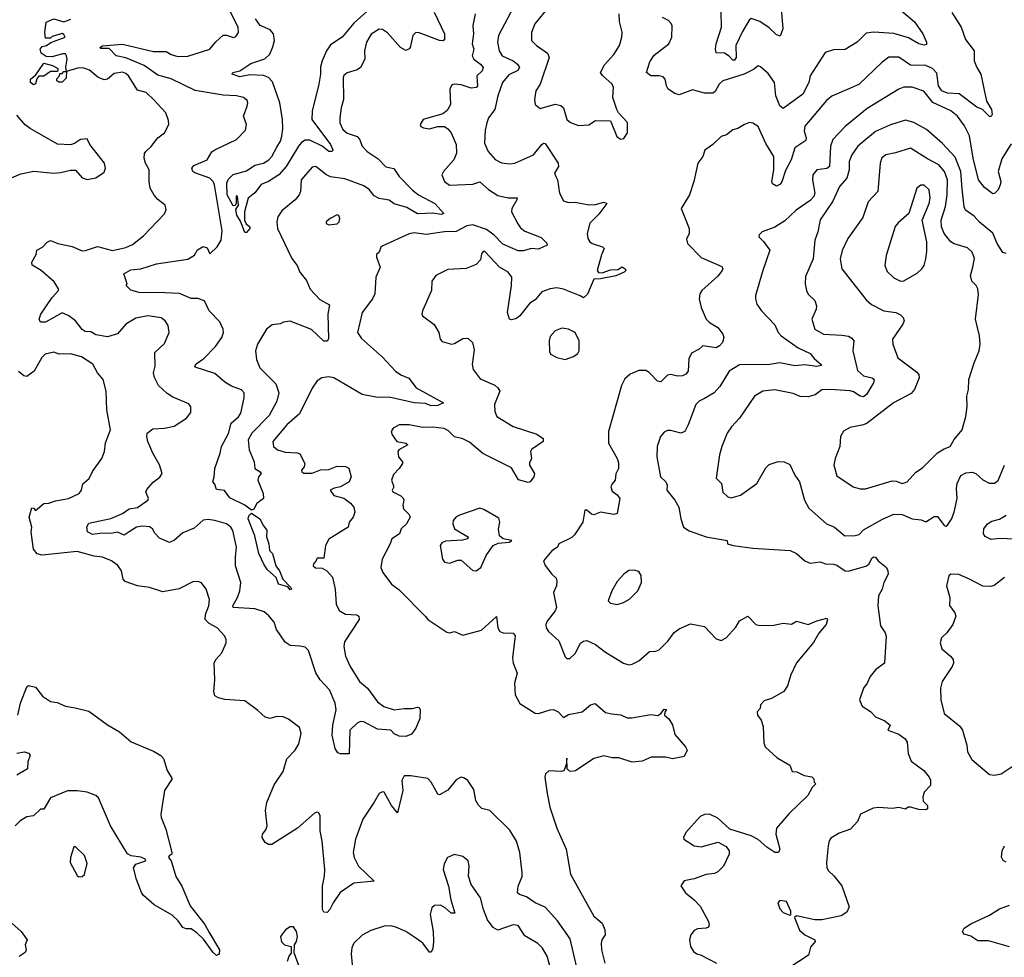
# Model space of a CAD drawing. Extents: x 1954683 to 2060285, y 904798 to 1016299.
# Tile 270 of 472: x 1986162 to 1992034, y 957521 to 963110. Entities that reach past the tile are written whole.
import ezdxf

# ---------------------------------------------------------------- set-up
doc = ezdxf.new("R2010")
doc.units = 0

msp = doc.modelspace()

# ---------------------------------------------------------------- linework, layer by layer
at = {"layer": '0CON10XD'}
for points in [[(1991368, 963208), (1991497.6, 963097.6), (1991547.5, 963025), (1991570, 962975), (1991568.8, 962961.2), (1991555, 962958), (1991523.8, 962966.2), (1991461.6, 963001.6), (1991375, 963028.3), (1991254.8, 963035.2), (1991210.2, 963029.8), (1991155.7, 962975), (1991085, 962931.9), (1991015, 962930.8), (1990965, 962913.8), (1990876.4, 962775), (1990867.9, 962735), (1990832.1, 962665), (1990715, 962580), (1990695, 962596.7), (1990671.8, 962655), (1990663.1, 962735), (1990625, 962788.9), (1990579.1, 962829.1), (1990565, 962834), (1990537.3, 962812.7), (1990481.8, 962785), (1990355.2, 962744.8), (1990333.5, 962725), (1990309.2, 962680.8), (1990295, 962671.1), (1990245, 962671.9), (1990175, 962692.3), (1990095, 962662.2), (1990069.7, 962669.7), (1990029.4, 962695), (1990018.5, 962715), (1990010.6, 962755), (1989998.8, 962768.8), (1989975, 962775.6), (1989925, 962775.6), (1989900.8, 962795), (1989920.6, 962859.4), (1989945, 962899.2), (1990032.5, 962965), (1990050.6, 963005), (1990052.2, 963072.2), (1990047.4, 963087.4), (1990032, 963105), (1989995, 963122.9)], [(1990698.8, 963225), (1990712.5, 963055), (1990697.5, 963012.5), (1990675, 963019.2), (1990630.8, 963060.8), (1990575, 963098.5), (1990525, 963117.3), (1990512.3, 963107.7), (1990471.5, 963038.5), (1990432.2, 962955), (1990435.4, 962885), (1990425, 962868), (1990415, 962868.8), (1990393.3, 962893.3), (1990365, 962910.8), (1990315, 962912.5), (1990311.2, 962935), (1990316.2, 962966.2), (1990347.5, 963065), (1990345, 963156.7)], [(1988634.5, 963155), (1988694.6, 963025), (1988695, 962988.8), (1988685, 962983.3), (1988665, 962985.5), (1988545, 963032.2), (1988525, 963034.4), (1988505.6, 963015), (1988490.8, 962945), (1988484.4, 962935.6), (1988465, 962927.1), (1988433.5, 962945), (1988355, 963031.5), (1988325, 963051.1), (1988305, 963054.3), (1988257, 963023), (1988229.4, 962975), (1988218.6, 962925), (1988220, 962875), (1988194.3, 962825.7), (1988175, 962810), (1988115, 962793.8), (1988095, 962776.7), (1988090.8, 962765), (1988092, 962635), (1988078.1, 962585), (1988070.9, 962525), (1988071.8, 962495), (1988089.5, 962455), (1988115, 962433.5), (1988175, 962412.9), (1988187.7, 962397.7), (1988204.4, 962355), (1988233.1, 962325), (1988300.4, 962280.4), (1988345, 962232.2), (1988392.4, 962222.4), (1988424.5, 962175), (1988503.4, 962093.4), (1988540.6, 962065), (1988637.1, 962015), (1988692, 961955), (1988675, 961948.1), (1988625, 961955.6), (1988535, 961952.9), (1988469.7, 961989.7), (1988395, 962012.4), (1988365, 962033.4), (1988304.7, 962044.7), (1988275, 962060.4), (1988245, 962097.7), (1988215, 962119.4), (1988101.2, 962161.2), (1988015, 962172.9), (1987986.6, 962186.6), (1987935, 962229.2), (1987925, 962234), (1987905, 962230), (1987839.4, 962155), (1987835.7, 962085), (1987827.5, 962065), (1987804, 962035), (1987725, 961970.8), (1987701.9, 961935), (1987695.5, 961905), (1987700, 961865), (1987760, 961735), (1987785, 961686.9), (1987815.6, 961645), (1987832.2, 961605), (1987872.9, 961555), (1987895, 961504.2), (1987951.9, 961441.9), (1988009.7, 961409.7), (1987998.8, 961355), (1988003, 961207), (1987995, 961193.8), (1987975, 961193.3), (1987902.2, 961262.2), (1987775, 961312.5), (1987735, 961307.5), (1987715, 961296.7), (1987668.3, 961291.7), (1987634, 961265), (1987580.8, 961175), (1987568.8, 961135), (1987574.1, 961084.1), (1987594.6, 961035), (1987689.1, 960939.1), (1987708, 960885), (1987695.4, 960835), (1987649.3, 960750.7), (1987547.1, 960645), (1987524.7, 960605), (1987529.4, 960545), (1987560, 960475), (1987564.4, 960435), (1987595.8, 960415), (1987601.4, 960405), (1987586.5, 960385), (1987581.4, 960365), (1987613.1, 960285), (1987615.7, 960255), (1987575, 960225.8), (1987558.5, 960191.5), (1987545, 960186.8), (1987505, 960215.9), (1987415, 960258.8), (1987383.6, 960303.6), (1987335, 960310), (1987325, 960341.2), (1987312.9, 960355), (1987321.8, 960385), (1987324.7, 960435), (1987357.5, 960525), (1987364.5, 960565), (1987406.5, 960643.5), (1987423.1, 960705), (1987467, 960743), (1987481.2, 960765), (1987500.6, 960855), (1987501.2, 960885), (1987485, 960902.9), (1987425, 960924.7), (1987385, 960949.2), (1987325, 961000.4), (1987208.8, 961038.8), (1987206.2, 961045), (1987215, 961058.8), (1987259.4, 961090.6), (1987329.2, 961160.8), (1987366.9, 961215), (1987377.1, 961245), (1987375.6, 961265), (1987355, 961309.2), (1987290.8, 961375), (1987264.2, 961434.2), (1987225, 961448.8), (1987185, 961448.8), (1987115, 961477.6), (1987027.4, 961482.6), (1986875, 961483.6), (1986825, 961498), (1986797.5, 961525), (1986802.5, 961535), (1986783.3, 961595), (1986825, 961617.9), (1986885, 961624.6), (1986977.5, 961655), (1987165, 961681.7), (1987205, 961707), (1987222.6, 961737.4), (1987255, 961758.6), (1987279.4, 961749.4), (1987295, 961714.4), (1987339.4, 961755), (1987362.9, 961795), (1987368.3, 961851.7), (1987324.1, 962125), (1987315.2, 962145.2), (1987295, 962164.6), (1987206, 962196), (1987194.4, 962205), (1987188.6, 962225), (1987199.5, 962240.5), (1987279.2, 962275), (1987308.5, 962321.5), (1987325, 962334.3), (1987454, 962396), (1987507.8, 962452.2), (1987514.4, 962485), (1987497.1, 962535), (1987518.6, 962595), (1987522.5, 962615), (1987518.3, 962628.3), (1987496.2, 962646.2), (1987455, 962656.7), (1987375, 962659.7), (1987208.2, 962688.2), (1987065, 962757), (1986985, 962779.8), (1986905, 962836.3), (1986795, 962881.9), (1986736.2, 962895), (1986695, 962938), (1986645, 962938.8), (1986640, 962945), (1986655, 962954), (1986775, 962964.5), (1986959.8, 962920.2), (1987035, 962919.2), (1987065, 962902), (1987105, 962890.9), (1987165, 962893.3), (1987295.5, 962934.5), (1987331.7, 962978.3), (1987375, 963016.7), (1987395, 963018), (1987435.9, 963004.1), (1987450.8, 963009.2), (1987466.5, 963033.5), (1987465, 963066.2), (1987415, 963162)], [(1988878.9, 963145), (1988863.3, 963075), (1988867.5, 963025), (1988860.8, 962965), (1988869.2, 962935), (1988859.6, 962895), (1988871.1, 962875), (1988910.5, 962845), (1988925.6, 962825), (1988918.9, 962805), (1988888.9, 962775), (1988891.4, 962715), (1988883.3, 962705), (1988855, 962702.1), (1988795, 962720.6), (1988755, 962725.8), (1988738.8, 962721.2), (1988727.5, 962695), (1988730.8, 962605), (1988711.3, 962568.7), (1988685, 962549.2), (1988567.5, 962515), (1988550, 962485), (1988554.1, 962474.1), (1988570, 962465), (1988605, 962460), (1988656.4, 962473.6), (1988695, 962473.8), (1988715, 962460), (1988734.5, 962434.5), (1988764.4, 962365), (1988766.7, 962315), (1988751.4, 962275), (1988688.8, 962205), (1988680, 962185), (1988696, 962145), (1988725, 962124.4), (1988865, 962128.9), (1988905, 962142.7), (1988958.1, 962098.1), (1989012.6, 962062.6), (1989075, 962047.1), (1989127.9, 962047.9), (1989127.5, 962035), (1989096.2, 961985), (1989093.8, 961965), (1989132.2, 961892.2), (1989149.1, 961869.1), (1989175, 961848.8), (1989270.9, 961810.9), (1989305, 961778.6), (1989307.1, 961765), (1989255, 961741.1), (1989215, 961745.3), (1989165, 961731.3), (1989135, 961732.6), (1989042.5, 961772.5), (1988992.2, 961825), (1988945, 961859.8), (1988865, 961886.4), (1988829.1, 961880.9), (1988765, 961846.4), (1988695.4, 961845.4), (1988585, 961829.4), (1988515, 961838.9), (1988485, 961833.3), (1988327.7, 961762.3), (1988316.2, 961753.8), (1988306.2, 961725), (1988289.3, 961710.7), (1988288.8, 961695), (1988311.4, 961635), (1988285.6, 961574.4), (1988280, 961475), (1988266.2, 961445), (1988204.3, 961365), (1988176, 961245), (1988200.3, 961210.3), (1988325, 961098.6), (1988403.1, 961015), (1988435, 960993.2), (1988482.4, 960972.4), (1988526.1, 960916.1), (1988690, 960825), (1988655, 960810.6), (1988615, 960808.1), (1988582.5, 960822.5), (1988515, 960825.9), (1988365, 960860.4), (1988295, 960857.3), (1988205, 960875.5), (1988035, 960974.4), (1988005, 960981.4), (1987964.2, 960975.8), (1987935, 960956.2), (1987906.4, 960913.6), (1987829.8, 960760.2), (1987755, 960695.6), (1987671.2, 960595), (1987675.8, 960565.8), (1987700, 960545), (1987745, 960531.9), (1987818.3, 960528.3), (1987832.7, 960522.7), (1987861.5, 960465), (1987859.1, 960445), (1987842.5, 960425), (1987844, 960415), (1987856.8, 960406.8), (1987905, 960406.2), (1987955, 960427.1), (1988005, 960429.4), (1988055, 960448.6), (1988105, 960445.7), (1988125, 960436), (1988139.2, 960385), (1988127.5, 960355), (1988075, 960325.8), (1988037.5, 960317.5), (1988013.8, 960305), (1988035, 960273.3), (1988095, 960257.1), (1988135, 960227.5), (1988154, 960205), (1988160, 960175), (1988151.2, 960145), (1988127.5, 960115), (1988120.8, 960085), (1988006, 960014), (1987985.5, 959975), (1987975, 959900), (1987935, 959900), (1987928.3, 959881.7), (1987913, 959867), (1987912.5, 959855), (1987925, 959842.5), (1987965, 959840), (1987993.6, 959823.6), (1988027, 959787), (1988042.9, 959715), (1988050, 959625), (1988067.2, 959587.2), (1988105, 959566.4), (1988171.4, 959561.4), (1988184.2, 959554.2), (1988186, 959535), (1988098.7, 959401.3), (1988095.7, 959374.3), (1988104.5, 959315), (1988132.7, 959255), (1988188.5, 959165), (1988235, 959124.4), (1988295, 959042.7), (1988333.3, 959016.7), (1988395, 958995.5), (1988455.3, 959004.7), (1988505, 959004.7), (1988535, 959012.8), (1988545, 959009.6), (1988550.2, 958995), (1988547.3, 958945), (1988525, 958887.5), (1988499.1, 958850.9), (1988465, 958836.9), (1988425, 958838.5), (1988395, 958853.3), (1988375, 958875.5), (1988295, 958880), (1988215, 958924.2), (1988194.5, 958925.5), (1988173.6, 958916.4), (1988131.5, 958875), (1988125.8, 958734.2), (1988075, 958733.3), (1988059.5, 958739.5), (1988042.9, 958765), (1988025.8, 958845.8), (1988030, 958905), (1988049.3, 958995), (1988043.5, 959035), (1988010.3, 959115), (1987954.5, 959174.5), (1987927.2, 959217.2), (1987885, 959349.5), (1987865, 959368.5), (1987835, 959376.1), (1987775, 959379.3), (1987745, 959398.9), (1987693.8, 959475), (1987678.7, 959518.7), (1987647.2, 959557.2), (1987619.2, 959579.2), (1987565, 959598.2), (1987435.5, 959605.5), (1987432.9, 959615), (1987461.1, 959665), (1987474.6, 959705), (1987480.7, 959755), (1987449.6, 959855), (1987447.8, 959905), (1987454.6, 959965), (1987432.2, 960065), (1987421.4, 960085), (1987396, 960105), (1987325.4, 960125.4), (1987285, 960130), (1987255, 960126.4), (1987201.5, 960078.5), (1987135, 960051.5), (1987085, 960007.1), (1987055, 959992.5), (1986995, 960020), (1986968.1, 960048.1), (1986954.4, 960075), (1986936.2, 960086.2), (1986895, 960091.6), (1986858, 960085), (1986815, 960056.6)], [(1988231.4, 963158.6), (1988155, 963088.4), (1988085, 963006.5), (1988015, 962960.7), (1987991.6, 962925), (1987965, 962864.5), (1987955, 962828.8), (1987956.4, 962785), (1987946.7, 962725), (1987905.7, 962565), (1987903.2, 962515), (1988015.3, 962365), (1988029.4, 962335), (1988025, 962324.2), (1988005, 962324.6), (1987966.3, 962356.3), (1987891.5, 962391.5), (1987865, 962392.6), (1987842.3, 962377.7), (1987823.8, 962356.2), (1987751.8, 962235), (1987706.7, 962185), (1987646.2, 962146.2), (1987602.7, 962127.3), (1987565, 962077.5), (1987523.8, 962045), (1987502.9, 961965), (1987501.9, 961915), (1987513, 961893), (1987533.3, 961875), (1987533.3, 961865), (1987515, 961842), (1987505, 961841.2), (1987478.7, 961908.7), (1987456, 961945), (1987451.7, 961978.3), (1987465.7, 962005), (1987460, 962055), (1987455, 962060), (1987452.5, 962055), (1987453, 962017), (1987447, 962003), (1987435, 962001.2), (1987398.6, 962065), (1987396.1, 962136.1), (1987405, 962158.1), (1987435, 962187.8), (1987515, 962209.4), (1987565, 962243.1), (1987615, 962255.4), (1987648.5, 962275), (1987666.2, 962295), (1987695, 962349.2), (1987716.5, 962385), (1987725.4, 962415), (1987731.1, 962458.9), (1987728.5, 962515), (1987713.9, 962615), (1987669.9, 962739.9), (1987645.9, 962765.9), (1987615, 962776.7), (1987535, 962781.6), (1987475, 962769.6), (1987428.8, 962785), (1987432.5, 962795), (1987475, 962804.5), (1987540.4, 962849.6), (1987623, 962877), (1987654.2, 962905), (1987672.1, 962947.9), (1987680.6, 962985), (1987675.6, 963025), (1987655, 963048.6), (1987595, 963075.7), (1987567.8, 963115)], [(1989106, 963184), (1989016.4, 963015), (1989010.8, 962975), (1989021.2, 962925), (1989038.2, 962895), (1989105, 962864.6), (1989131.1, 962845), (1989143.3, 962825), (1989133.1, 962806.9), (1989078.9, 962781.1), (1989042.1, 962735), (1989013.2, 962655), (1988996.1, 962575), (1988958.1, 962525), (1988946.9, 962495), (1988937.8, 962452.2), (1988934.5, 962374.5), (1988955.8, 962325), (1988996.9, 962276.9), (1989035, 962257.5), (1989085, 962250), (1989115, 962255.5), (1989225.3, 962304.7), (1989275, 962365.7), (1989285, 962372.9), (1989295, 962370.8), (1989372.7, 962255), (1989374.7, 962235), (1989350.5, 962195), (1989358.9, 962175), (1989369.4, 962155), (1989381.1, 962075), (1989405, 962029.2), (1989435, 962019.4), (1989475, 962021.9), (1989555, 962006.7), (1989595, 962009.1), (1989645, 962021.4), (1989663.3, 962015), (1989615, 961950), (1989562.6, 961897.4), (1989546.1, 961836.1), (1989550.8, 961805), (1989562, 961785), (1989575, 961775.7), (1989636.7, 961755), (1989648, 961745), (1989631.4, 961708.6), (1989605.7, 961615), (1989613, 961603), (1989635, 961601.7), (1989685, 961618.6), (1989728.5, 961621.5), (1989755, 961636), (1989773.3, 961625), (1989776.7, 961615), (1989767.5, 961605), (1989716.7, 961583.3), (1989625, 961564.2), (1989586.1, 961563.9), (1989547.1, 961472.9), (1989525, 961450.9), (1989505, 961464.5), (1989405, 961504.4), (1989365, 961511.1), (1989325, 961505.6), (1989275, 961488.1), (1989235, 961439.4), (1989205, 961420), (1989145, 961343.8), (1989125, 961328.8), (1989095, 961320), (1989083.3, 961325), (1989070, 961365), (1989094.2, 961525), (1989096, 961575), (1989074.1, 961604.1), (1989023.3, 961635), (1988935, 961727.5), (1988925, 961727.5), (1988916.7, 961715), (1988910.7, 961679.3), (1988885, 961650), (1988825, 961626), (1988715, 961621.4), (1988643.3, 961585), (1988619.5, 961550.5), (1988618, 961495), (1988563.1, 961375), (1988559.4, 961355), (1988563.6, 961343.6), (1988633.4, 961293.4), (1988660.8, 961245), (1988668.8, 961205), (1988680.6, 961190.6), (1988736.1, 961176.1), (1988755, 961180), (1988805, 961208.8), (1988835, 961211.2), (1988861.2, 961185), (1988871.7, 961141.7), (1988859.4, 961055), (1988865.8, 961025), (1988908.8, 960968.8), (1988995, 960931.4), (1989014.2, 960915), (1989025.7, 960895), (1988992.5, 960815), (1988994.5, 960775), (1989007.8, 960745), (1989103.8, 960685), (1989245, 960638.6), (1989284.2, 960614.2), (1989284, 960595), (1989215, 960548), (1989208, 960535), (1989214, 960495), (1989201.7, 960468.3), (1989202, 960455), (1989231.2, 960405), (1989228.8, 960385), (1989206.7, 960355), (1989195, 960351.2), (1989137.5, 960367.5), (1989095, 960439.4), (1988923.8, 960523.8), (1988845, 960590.8), (1988805, 960610.8), (1988755, 960623.3), (1988719.9, 960659.9), (1988693.3, 960673.3), (1988625, 960680.9), (1988565, 960678.1), (1988485, 960695.7), (1988425, 960694.2), (1988388.8, 960675), (1988376.7, 960655), (1988383.3, 960635), (1988411.2, 960595), (1988465, 960585.4), (1988476.7, 960575), (1988423.8, 960545), (1988416, 960535), (1988420, 960505), (1988444, 960475), (1988444.2, 960465), (1988425.4, 960434.6), (1988391.5, 960398.5), (1988379.2, 960365), (1988393.9, 960326.1), (1988383.8, 960305), (1988386.7, 960295), (1988435, 960271.4), (1988448.5, 960258.5), (1988453.1, 960245), (1988447.1, 960215), (1988450.8, 960195), (1988485, 960160), (1988490, 960145), (1988468.6, 960105), (1988437.5, 960075), (1988427.5, 960045), (1988380.8, 960015), (1988370.8, 959985), (1988322.9, 959895), (1988315.8, 959845), (1988327.5, 959815), (1988379.2, 959745), (1988425, 959710.6), (1988581.5, 959551.5), (1988595, 959534.4), (1988709.7, 959459.7), (1988725, 959455.8), (1988755, 959462.9), (1988805, 959440.8), (1988915, 959470), (1989005, 959552.5), (1989013.8, 959483.8), (1989025, 959463.3), (1989045, 959454), (1989105, 959453.3), (1989116.6, 959436.6), (1989101.5, 959305), (1989104.6, 959274.6), (1989128.2, 959215), (1989113.3, 959155), (1989115.7, 959085), (1989143.8, 959033.8), (1989235, 958976.9), (1989255, 958974.4), (1989325, 958996.5), (1989345, 958997.3), (1989373.4, 958983.4), (1989405, 958949.4), (1989435, 958968.4), (1989515.5, 958985), (1989565, 959025.4), (1989593.6, 959033.6), (1989655, 958979.1), (1989692.7, 958972.7), (1989745.9, 958965.9), (1989785, 958948.8), (1989812.5, 958947.5), (1989925, 958968), (1989967.1, 958962.9), (1989986.2, 958973.8), (1990005, 959000), (1990018.3, 958998.3), (1990008.3, 958981.7), (1990007.5, 958965), (1990033, 958943), (1990055.8, 958905.8), (1990069.3, 958849.3), (1990132.5, 958775), (1990142.5, 958755), (1990125, 958717.5), (1990055, 958704), (1990014.5, 958714.5), (1989926.9, 958713.1), (1989875, 958690.9), (1989815, 958684.5), (1989735, 958709.5), (1989695, 958710), (1989645, 958721.8), (1989585, 958705.3), (1989477.1, 958632.9), (1989455, 958627.8), (1989440.7, 958630.7), (1989427.1, 958645), (1989425, 958707.5), (1989421.7, 958668.3), (1989407.3, 958632.7), (1989392.2, 958627.8), (1989317, 958633), (1989297.5, 958615), (1989293.3, 958595), (1989307.7, 958497.7), (1989324.3, 958415), (1989365, 958291.2), (1989420.5, 958165), (1989446.3, 958016.3), (1989585.5, 957765.5), (1989635, 957724), (1989652.2, 957685), (1989654.3, 957655), (1989634.2, 957625), (1989628.6, 957605), (1989631.1, 957565), (1989650.8, 957485)], [(1989316.2, 963185), (1989233.5, 963085), (1989214.4, 963034.4), (1989214.3, 962985), (1989244, 962955), (1989309.3, 962909.3), (1989320, 962885), (1989266.5, 962725), (1989240, 962685), (1989232, 962635), (1989236.2, 962605), (1989265, 962580), (1989354.6, 962605.4), (1989388.8, 962598.8), (1989405.6, 962585), (1989423.8, 962515), (1989446.1, 962496.1), (1989495, 962480), (1989555, 962483.8), (1989595, 962508.8), (1989685, 962507.5), (1989723.9, 962413.9), (1989745, 962397.5)], [(1991721.7, 963151.7), (1991777.5, 963065), (1991802.2, 962992.2), (1991854.4, 962925), (1991854.5, 962865), (1991870, 962825), (1991894.7, 962784.7), (1991928.1, 962625), (1991958.1, 962575), (1991960.6, 962545), (1991955, 962532), (1991945, 962532.2), (1991904, 962574), (1991869.2, 962589.2), (1991765, 962668.5), (1991695, 962672.6), (1991660.9, 962685), (1991642.1, 962715), (1991631.4, 962791.4), (1991605, 962818), (1991565, 962835.8), (1991475, 962839.7), (1991405, 962886.4), (1991345, 962887.1), (1991305, 962857.1), (1991165.8, 962724.2), (1991005, 962653.8), (1990972.8, 962627.2), (1990845, 962476), (1990839.6, 962445), (1990851.8, 962405), (1990850.2, 962389.8), (1990785.5, 962345), (1990763.5, 962275), (1990728.2, 962211.8), (1990706.2, 962143.8), (1990695, 962127.1), (1990675, 962117.8), (1990652.2, 962132.2), (1990647.7, 962145), (1990659.1, 962215), (1990659.6, 962295), (1990612.3, 962372.3), (1990565, 962473.3), (1990535, 962493.8), (1990515, 962496.2), (1990485, 962486), (1990445, 962462), (1990415, 962452.5), (1990377.4, 962422.6), (1990345.8, 962414.2), (1990296.2, 962365), (1990247.5, 962332.5), (1990235, 962293.3), (1990205.8, 962255), (1990182.9, 962145), (1990155.7, 962065), (1990105.8, 961985), (1990154.4, 961865), (1990154.3, 961835.7), (1990139.3, 961800.7), (1990143.8, 961775), (1990225, 961692.9), (1990348.9, 961638.9), (1990355.8, 961625.8), (1990352, 961615), (1990325, 961580.6), (1990230, 961495), (1990218.9, 961475), (1990214.5, 961445), (1990226.5, 961395), (1990256.2, 961325), (1990275, 961303.9), (1990325.5, 961275), (1990355.8, 961235), (1990360.8, 961215), (1990353.8, 961185), (1990335.8, 961165), (1990315, 961153.8), (1990235, 961165.5), (1990214.6, 961145.4), (1990167.6, 961122.4), (1990152.6, 961087.4), (1990147.9, 961015), (1990135, 960996.5), (1990115, 960986.2), (1990085, 960984.5), (1990045, 960994.4), (1990025, 960991.4), (1989985, 960950.8), (1989965, 960955.8), (1989916.7, 961006.7), (1989895, 961018.6), (1989855, 961018.1), (1989803.2, 960996.8), (1989771.2, 960968.8), (1989750.8, 960929.2), (1989674, 960655), (1989672.5, 960585), (1989724.4, 960495), (1989732.3, 960467.7), (1989732, 960435), (1989717.5, 960402.5), (1989713.8, 960365), (1989695, 960343.8), (1989688.1, 960325), (1989695, 960300), (1989725, 960277.5), (1989741.4, 960255), (1989725, 960166.7), (1989705, 960159.4), (1989625.5, 960174.5), (1989585, 960158.8), (1989572.5, 960162.5), (1989545, 960186.7), (1989533, 960187), (1989520, 960115), (1989471.3, 960038.7), (1989455, 960022.5), (1989377.5, 959985), (1989370, 959965), (1989335, 959943.3), (1989286, 959885), (1989295, 959856.7), (1989335, 959804), (1989360.8, 959780.8), (1989365.6, 959765.6), (1989364, 959735), (1989344.4, 959695), (1989362.5, 959605), (1989354.6, 959585.4), (1989307.8, 959525), (1989300, 959505), (1989300.6, 959485), (1989315, 959462.5), (1989376.3, 959406.3), (1989415, 959312.5), (1989425, 959302.5), (1989442.5, 959302.5), (1989475, 959331.2), (1989507, 959393), (1989525, 959405.6), (1989545, 959409.4), (1989595.3, 959385.3), (1989655, 959340), (1989763.6, 959273.6), (1989795, 959264.2), (1989815, 959268), (1989855, 959288), (1989917.3, 959342.7), (1989955, 959346), (1989975, 959354), (1990028, 959405), (1990065, 959456.2), (1990095, 959478.8), (1990162.3, 959507.7), (1990245, 959492), (1990315, 959419.4), (1990345, 959409.6), (1990375, 959426), (1990431.8, 959488.2), (1990455, 959526.2), (1990505, 959553.3), (1990552.5, 959505), (1990575, 959498.8), (1990659.5, 959500.5), (1990715, 959513.3), (1990765, 959506.7), (1990795, 959524), (1990865, 959504), (1990915, 959527.1), (1990975, 959542.5), (1990980, 959535), (1990971.2, 959505), (1990927.7, 959452.3), (1990895, 959396.7), (1990795, 959276), (1990760.6, 959205), (1990740.3, 959139.7), (1990718.8, 959105), (1990645, 959063.3), (1990601.2, 959048.8), (1990580, 959025), (1990577, 959003), (1990560, 958985), (1990562.5, 958965), (1990583.6, 958933.6), (1990596.1, 958896.1), (1990599.3, 958799.3), (1990607.5, 958775), (1990679.5, 958709.5), (1990755.7, 958665.7), (1990769.3, 958629.3), (1990796.4, 958626.4), (1990840, 958605), (1990885, 958596.7), (1990897.5, 958585), (1990900, 958565), (1990910, 958555), (1990887.5, 958532.5), (1990861.2, 958485), (1990751.7, 958378.3), (1990675, 958290), (1990671.5, 958255), (1990695.6, 958165), (1990686.2, 958145), (1990665, 958145.8), (1990617.2, 958177.2), (1990565, 958222.5), (1990524.6, 958244.6), (1990396.7, 958285), (1990325, 958349.2), (1990275, 958373.8), (1990245, 958372), (1990219.7, 958360.3), (1990134, 958265), (1990120, 958235), (1990123.3, 958225), (1990184.4, 958184.4), (1990225, 958180), (1990327.3, 958207.3), (1990375, 958181.2), (1990393.8, 958155), (1990392, 958135), (1990360, 958065), (1990325, 958030), (1990305, 958020), (1990255, 958013.8), (1990185, 957988.8), (1990125, 957976.7), (1990103.9, 957946.1), (1990133.3, 957905), (1990185, 957863.8), (1990220, 957825), (1990269.2, 957735), (1990273.8, 957715), (1990269.5, 957700.5), (1990255, 957693.8), (1990205, 957690), (1990185, 957681.2), (1990164.3, 957655.7), (1990156.2, 957625), (1990163.3, 957585), (1990180, 957555), (1990200.5, 957540.5), (1990226.7, 957533.3), (1990317.5, 957485)], [(1989745, 962397.5), (1989765, 962402.5), (1989787.5, 962435), (1989786.4, 962496.4), (1989732.5, 962555), (1989723.6, 962573.6), (1989698.8, 962645), (1989703.8, 962705), (1989696, 962725), (1989637.3, 962777.3), (1989626.2, 962795), (1989649.4, 962840.6), (1989705, 962902), (1989738.6, 962955), (1989752.9, 963005), (1989754.3, 963035), (1989738.3, 963098.3), (1989737.8, 963145)], [(1986815, 960056.6), (1986785, 960037.2), (1986745, 960055.3), (1986705, 960046.3), (1986655, 960048.6), (1986595, 960041.1), (1986567, 960057), (1986562.7, 960087.3), (1986575, 960108), (1986705, 960136.5), (1986775, 960165.4), (1986815, 960193.6), (1986865, 960202.5), (1986926, 960245), (1986930, 960255), (1986914.3, 960295), (1986920.3, 960309.7), (1986957.3, 960352.7), (1986997.6, 960382.4), (1987010.6, 960405), (1986995.4, 960455.4), (1986955.7, 960525), (1986925.8, 960595), (1986919.2, 960625), (1986922, 960645), (1986955, 960670), (1987025, 960674.3), (1987083.9, 960686.1), (1987157.5, 960735), (1987181.7, 960768.3), (1987183, 960803), (1987169.5, 960819.5), (1987075, 960860), (1987042.1, 960882.1), (1986990, 960930), (1986966.1, 960976.1), (1986960, 961005), (1986970.4, 961045), (1986966.7, 961125), (1987025, 961179.2), (1987052.2, 961245), (1987046.4, 961286.4), (1987028.8, 961315), (1987005, 961332), (1986925.5, 961345.5), (1986855, 961330.6), (1986795, 961295.6), (1986745, 961237.1), (1986685, 961220), (1986615, 961231.8), (1986585, 961248.9), (1986551.7, 961251.7), (1986535, 961264), (1986494.5, 961314.5), (1986453.8, 961345), (1986415, 961363.1), (1986315, 961305.8), (1986286.4, 961306.4), (1986278.8, 961325), (1986287.5, 961355), (1986355, 961453.8), (1986392.5, 961495), (1986392.5, 961505), (1986367, 961547), (1986289.2, 961615), (1986236.3, 961646.3), (1986234.7, 961665), (1986259.3, 961709.3), (1986264.1, 961735.9), (1986296.9, 961753.1), (1986325, 961783.2), (1986345, 961794.5), (1986390, 961775), (1986475, 961758.2), (1986535, 961732.2), (1986555, 961733.1), (1986625, 961758.5), (1986715, 961733.8), (1986795, 961752.5), (1986835, 961770.6), (1986899.4, 961820.6), (1987025, 961953.3), (1987036.1, 961976.1), (1987030, 962005), (1986985, 962038.8), (1986963.4, 962063.4), (1986940.6, 962105), (1986933.3, 962145), (1986934.2, 962215), (1986911.2, 962255), (1986904.4, 962284.4), (1986907, 962313), (1986914.2, 962325), (1986946.4, 962353.6), (1986985, 962405.5), (1987025.7, 962435), (1987052, 962485), (1987049.7, 962509.7), (1987032.5, 962555), (1986962, 962632), (1986915.8, 962675), (1986865, 962689.2), (1986810.5, 962775), (1986795, 962789.1), (1986775, 962796), (1986725, 962789.1), (1986685, 962754.4), (1986665, 962750.5), (1986627.3, 962767.3), (1986578.2, 962808.2), (1986545, 962820.7), (1986515, 962823.8), (1986440, 962800), (1986438.8, 962761.2), (1986415, 962736.7), (1986395, 962737.5), (1986383.3, 962745), (1986383, 962757), (1986400, 962775), (1986401.7, 962788.3), (1986415, 962790), (1986425, 962800), (1986440, 962800), (1986436.4, 962826.4), (1986444.4, 962875), (1986441.8, 962895), (1986435, 962905.3), (1986417.2, 962907.2), (1986355, 962888.9), (1986320, 962890), (1986290, 962910), (1986282.9, 962935), (1986295, 962950), (1986322.5, 962955), (1986347.1, 962972.9), (1986433.3, 963005), (1986425, 963022.5), (1986415, 963027.5), (1986355, 963010), (1986345, 963000), (1986315, 963000), (1986312.5, 963035), (1986320, 963095), (1986364.4, 963115.6), (1986425, 963096.7), (1986467.3, 963112.7)], [(1986245, 962722), (1986226.7, 962735), (1986226.7, 962755), (1986258.8, 962781.2), (1986305, 962850), (1986357, 962837), (1986388.3, 962818.3), (1986390, 962805), (1986385, 962800), (1986345, 962800), (1986306.4, 962773.6), (1986275, 962772.5), (1986263.3, 962756.7), (1986255, 962727.5), (1986245, 962722)], [(1992075, 962369.6), (1992019, 962281), (1991996.2, 962205), (1992012.9, 962145), (1992010, 962125), (1991996.9, 962095), (1991975, 962073.6), (1991965, 962072.2), (1991915, 962108.7), (1991880.7, 962155), (1991848.6, 962285), (1991826.6, 962416.6), (1991797.2, 962477.2), (1991755, 962534.4), (1991715, 962567.3), (1991606.7, 962616.7), (1991553.8, 962683.8), (1991485, 962707.5), (1991435, 962706.6), (1991403.8, 962696.2), (1991215, 962580.4), (1991085, 962473.3), (1991011.5, 962395), (1990997.7, 962355), (1990990.5, 962235), (1990975, 962222.9), (1990915, 962214.4), (1990892.7, 962185), (1990889.6, 962155), (1990903.9, 962076.1), (1990898.2, 962055), (1990875, 962032), (1990793.3, 961975), (1990725, 961910), (1990665, 961874), (1990590, 961845), (1990571.7, 961828.3), (1990570, 961815), (1990598.3, 961788.3), (1990636, 961735), (1990593.1, 961615), (1990550.8, 961465), (1990549.2, 961445), (1990557.5, 961415), (1990585, 961374), (1990665, 961290), (1990685.5, 961245), (1990702.2, 961225), (1990805, 961154.6), (1990875, 961120.9), (1990899.7, 961089.7), (1990942.5, 961055), (1990941.7, 961048.3), (1990915, 961041.8), (1990845, 961052), (1990785, 961046.1), (1990695, 961063.8), (1990635, 961053.5), (1990455, 961051.8), (1990393.1, 961015), (1990336.7, 960923.3), (1990304.2, 960885), (1990245, 960852), (1990213.4, 960836.6), (1990194, 960815), (1990148.9, 960695), (1990128, 960655), (1990104.2, 960644.2), (1990045, 960661.2), (1990025, 960661.2), (1990005, 960651.2), (1989984, 960625), (1989964.2, 960565), (1989960.8, 960505), (1989982.5, 960385), (1990015.3, 960355.3), (1990023.1, 960335), (1990020.8, 960305), (1990068.9, 960245), (1990092.5, 960205), (1990103.8, 960135), (1990120, 960085), (1990155, 960063.3), (1990255, 960027.5), (1990380, 960005), (1990382.5, 959985), (1990417.5, 959975), (1990535, 959960), (1990756.7, 959945), (1990795, 959927.5), (1990843.5, 959883.5)], [(1986112, 962168), (1986169.3, 962190.7), (1986247, 962207), (1986365.9, 962194.1), (1986405, 962198), (1986465, 962212.5), (1986495, 962212.5), (1986535, 962166.7), (1986565, 962156.7), (1986615, 962166.7), (1986665, 962200), (1986674, 962225), (1986667.5, 962255), (1986580, 962365), (1986565, 962400), (1986525, 962396.2), (1986488.3, 962371.7), (1986465, 962364), (1986387.9, 962367.9), (1986225, 962461.4), (1986193.7, 962483.7), (1986145, 962541.4)], [(1992045, 961716.2), (1992025, 961721.2), (1991991.1, 961775), (1991965, 961838), (1991885, 961903.5), (1991855, 961939.5), (1991801.9, 961975), (1991793.9, 961995), (1991782, 962102), (1991774.3, 962205), (1991740.4, 962290.4), (1991665, 962372.5), (1991569.2, 962455), (1991495, 962497.5), (1991445, 962510), (1991355, 962483.6), (1991265, 962443.5), (1991161.2, 962355), (1991123.8, 962305), (1991108.5, 962265), (1991108.9, 962215), (1991095.4, 962165), (1991050.8, 962115), (1991012.1, 962027.9), (1990935, 961916), (1990921.5, 961845), (1990903.1, 961795), (1990894, 961685), (1990848.3, 961578.3), (1990846.7, 961535), (1990854.6, 961495), (1990865, 961474.3), (1990903.8, 961435), (1990914, 961405), (1990911.4, 961385), (1990885.6, 961325), (1990904.2, 961265), (1990955.4, 961235.4), (1991065, 961229.4), (1991105, 961222.5), (1991125, 961212), (1991137.1, 961195), (1991130.9, 961135), (1991158.4, 961018.4), (1991195, 960987.7), (1991246.2, 960975), (1991256.7, 960965), (1991253.9, 960946.1), (1991212.5, 960875), (1991195, 960861.8), (1991175, 960865.3), (1991135, 960892), (1991115, 960898.4), (1990994.7, 960905.3), (1990945, 960903.5), (1990905, 960874.4), (1990865, 960861.1), (1990815.6, 960864.4), (1990775, 960880.8), (1990665, 960903.5), (1990593.6, 960896.4), (1990544, 960865), (1990454.3, 960735), (1990406.6, 960683.4), (1990380.8, 960645), (1990350, 960565), (1990335.6, 960515), (1990316.1, 960376.1), (1990346.9, 960345), (1990355, 960293.3), (1990385, 960266.2), (1990405, 960258.8), (1990460, 960275), (1990558.8, 960345), (1990611.2, 960438.8), (1990631.2, 960458.8), (1990685, 960476.2), (1990720, 960475), (1990755, 960457.5), (1990783.9, 960393.9), (1990812.5, 960355), (1990842.7, 960245), (1990868.6, 960198.6), (1990974, 960105), (1991022, 960085), (1991082.2, 960032.2)], [(1991175, 960312.5), (1991205, 960314.2), (1991365, 960360), (1991389.1, 960359.1), (1991425, 960345.7), (1991454.2, 960355), (1991506.9, 960413.1), (1991545, 960439.1), (1991635, 960527.5), (1991675, 960552), (1991711.2, 960565), (1991735, 960607.5), (1991782.9, 960665), (1991804.4, 960745), (1991811.5, 960805), (1991809.5, 960865), (1991820.5, 960905), (1991822.2, 960965), (1991853.1, 961065), (1991883.1, 961135), (1991890.6, 961175), (1991885.5, 961225.5), (1991861.5, 961325), (1991879.1, 961470.9), (1991875.6, 961505), (1991865.6, 961525.6), (1991840.7, 961550.7), (1991831.5, 961585), (1991846.7, 961635), (1991856.1, 961686.1), (1991841.2, 961725), (1991815, 961749.1), (1991735, 961773.1), (1991715, 961785.6), (1991675.5, 961835), (1991658.7, 961875), (1991657.1, 961915), (1991682.9, 961997.1), (1991692.9, 962065), (1991694.3, 962155), (1991677.5, 962205), (1991642.5, 962245), (1991575, 962279.6), (1991475, 962344.5), (1991385, 962316.2), (1991326.7, 962305), (1991303.4, 962286.6), (1991293.3, 962255), (1991280, 962085), (1991221.5, 962025), (1991189.1, 961930.9), (1991100, 961805), (1991066.3, 961733.7), (1991055.6, 961685), (1991064.6, 961624.6), (1991209.3, 961439.3), (1991242.2, 961412.2), (1991315, 961374.3), (1991387.5, 961365), (1991415, 961351.2), (1991431.2, 961335), (1991435.8, 961315), (1991428.1, 961295), (1991366.7, 961205), (1991368.1, 961175), (1991398.6, 961095), (1991511.1, 961011.1), (1991523.3, 960995), (1991526.2, 960975), (1991497.5, 960905), (1991477.7, 960882.3), (1991373.1, 960825), (1991215.7, 960704.3), (1991195, 960694), (1991115, 960678), (1991075, 960658), (1991057.1, 960625), (1991052.9, 960565), (1991025.7, 960495), (1991017.1, 960455), (1991035, 960390), (1991132.5, 960325), (1991175, 960312.5)], [(1991415, 961551.9), (1991435, 961552.9), (1991515, 961599.4), (1991542.9, 961625), (1991555.4, 961644.6), (1991565.4, 961685), (1991572.7, 961727.3), (1991571.2, 961785), (1991543.8, 961915), (1991586, 962014), (1991590.7, 962045), (1991585, 962096.2), (1991555, 962124.2), (1991535, 962124), (1991512, 962105), (1991464.6, 961955.4), (1991400.2, 961899.8), (1991383.1, 961876.9), (1991328.5, 961705), (1991320.4, 961645), (1991335, 961609.2), (1991375, 961570.6), (1991415, 961551.9)], [(1988005, 961887.5), (1988055, 961893.3), (1988066.2, 961905), (1988070, 961925), (1988065, 961942.5), (1988055, 961947.5), (1988012.5, 961925), (1987990, 961905), (1987990, 961895), (1988005, 961887.5)], [(1989415, 961083.3), (1989465, 961102), (1989490.5, 961119.5), (1989498, 961135), (1989499.2, 961195), (1989475, 961245.8), (1989434.4, 961264.4), (1989395, 961271.1), (1989355, 961254.4), (1989325, 961222), (1989319.1, 961195), (1989322, 961132), (1989327, 961117), (1989365, 961096.2), (1989415, 961083.3)], [(1987831.2, 958891.2), (1987765, 958940), (1987733.9, 958953.9), (1987695, 958956), (1987655, 958944), (1987625, 958952.5), (1987582.4, 958992.4), (1987505, 959050), (1987385, 959058.1), (1987346.8, 959066.8), (1987325, 959080), (1987318.6, 959105), (1987325.7, 959175.7), (1987321.2, 959275), (1987331.2, 959295), (1987368, 959335), (1987393.8, 959395), (1987393.9, 959413.9), (1987385.6, 959435.6), (1987340, 959485), (1987290.9, 959510.9), (1987268.8, 959535), (1987269.2, 959565), (1987288.8, 959615), (1987293.9, 959653.9), (1987274, 959715), (1987245, 959753.3), (1987225, 959760), (1987195, 959758), (1987112.1, 959717.9), (1987015, 959699.4), (1986935, 959725.8), (1986865, 959734.4), (1986791.3, 959761.3), (1986779.2, 959775), (1986768, 959825), (1986746.8, 959856.8), (1986710, 959885), (1986655, 959906.2), (1986605, 959911.5), (1986505, 959939.6), (1986295, 959917.5), (1986265, 959926.2), (1986244.5, 959954.5), (1986230.6, 960055), (1986233.6, 960085), (1986217.5, 960145), (1986235, 960200), (1986245, 960197.5), (1986255, 960183.8), (1986305, 960226.7), (1986335, 960227.1), (1986375, 960240.9), (1986453.3, 960255), (1986516.2, 960285), (1986531.2, 960305), (1986537.7, 960342.3), (1986576.2, 960375), (1986595, 960416.7), (1986652.5, 960495), (1986666.9, 960535), (1986673, 960587), (1986702.5, 960665), (1986682, 960785), (1986677.5, 960895), (1986659.2, 960965), (1986625, 961004), (1986597, 961057), (1986529.5, 961099.5), (1986465, 961117.5), (1986396.3, 961116.3), (1986365, 961127.5), (1986314.6, 961115.4), (1986293.7, 961096.3), (1986248.1, 961015), (1986205, 960982.9), (1986187.1, 960987.1), (1986155, 961012.5)], [(1991082.2, 960032.2), (1991145, 960034.6), (1991169.2, 960040.8), (1991195, 960068.6), (1991307.6, 960132.4), (1991375, 960161.8), (1991425, 960160.5), (1991485, 960134), (1991538.3, 960128.3), (1991565, 960116.7), (1991615, 960148), (1991635, 960148), (1991675, 960093.8), (1991685, 960090), (1991695, 960096.7), (1991717.9, 960132.1), (1991733.9, 960173.9), (1991752.5, 960255), (1991748.8, 960315), (1991752.9, 960345), (1991775, 960391.9), (1991805, 960408.5), (1991841.7, 960411.7), (1991863.7, 960403.7), (1991905, 960367.1), (1991943.6, 960346.4), (1991975, 960348), (1991997, 960363), (1992034.4, 960455)], [(1987775, 959711.2), (1987760, 959730), (1987704.4, 959744.4), (1987691.9, 959785), (1987640.5, 959830.5), (1987620.5, 959860.5), (1987588.2, 959928.2), (1987563.9, 960033.9), (1987523.7, 960135), (1987527.3, 960152.7), (1987545, 960167.8), (1987594.6, 960134.6), (1987615, 960092.5), (1987636.1, 960066.1), (1987633, 960027), (1987647.5, 959985), (1987652.5, 959945), (1987668.8, 959928.8), (1987689.4, 959855), (1987710.5, 959825), (1987730.9, 959775), (1987778.8, 959725), (1987782.5, 959715), (1987775, 959711.2)], [(1988885, 959824), (1988912, 959845), (1988944, 959915), (1988985, 959976.2), (1989015, 959988.9), (1989080, 959995), (1989097.5, 960005), (1989045.4, 960015.4), (1989022.6, 960032.6), (1989017.3, 960072.7), (1989025.6, 960115), (1989018.5, 960138.5), (1988929.7, 960189.7), (1988905, 960198), (1988785, 960157.1), (1988764.6, 960145.4), (1988747.5, 960125), (1988744.2, 960105), (1988755.7, 960075), (1988837.5, 960025), (1988830, 960015), (1988802.8, 960007.2), (1988701.1, 960001.1), (1988678.7, 959991.3), (1988670, 959975), (1988683.8, 959895), (1988695, 959876.7), (1988725, 959870.8), (1988775, 959887.1), (1988795, 959887.1), (1988865, 959826.7), (1988885, 959824)], [(1992097.3, 960012.7), (1992005, 960016.8), (1991955, 960011.4), (1991919.5, 960029.5), (1991908.9, 960045), (1991912.5, 960075), (1991934.4, 960105.6), (1991959.3, 960120.7), (1992005, 960131.8), (1992045, 960155.4)], [(1990843.5, 959883.5), (1990875, 959869.4), (1990935, 959878.6), (1990967, 959867), (1991015, 959864.3), (1991035, 959857.5), (1991084.4, 959824.4), (1991103, 959823), (1991207.6, 959852.4), (1991225.8, 959865), (1991245, 959901.2), (1991255, 959908.8), (1991265, 959906.7), (1991282, 959885), (1991331.1, 959845), (1991340, 959825), (1991340.6, 959805), (1991314.4, 959755), (1991305.7, 959715), (1991284.4, 959675), (1991278.6, 959615), (1991295, 959497.5), (1991322.5, 959455), (1991328.6, 959435), (1991320, 959275), (1991266, 959235), (1991233.3, 959195), (1991216.7, 959155), (1991194.1, 959125.9), (1991170, 959055), (1991187, 959017), (1991236.4, 958986.4), (1991265, 958953.3), (1991320.7, 958930.7), (1991352.5, 958905), (1991340, 958875), (1991405, 958851.2), (1991442.7, 958822.7), (1991453.8, 958803.8), (1991460, 958735), (1991479.1, 958689.1), (1991554, 958635), (1991586, 958595), (1991593.6, 958576.4), (1991593.8, 958545), (1991555, 958506), (1991547.8, 958475), (1991550.6, 958450.6), (1991576, 958425), (1991576.2, 958405), (1991565, 958400), (1991525, 958401.4), (1991475, 958416.2), (1991460, 958415), (1991445, 958403.3), (1991405, 958414.2), (1991365, 958408), (1991285, 958413.1), (1991251.1, 958408.9), (1991176.2, 958375), (1991158.8, 958331.2), (1991117.5, 958285), (1991048.3, 958261.7), (1990998.3, 958231.7), (1990988.8, 958215), (1990983.8, 958185), (1990972.9, 958085), (1990975.7, 958055), (1990985, 958036.2), (1991017, 958007), (1991065, 957946.7), (1991108.8, 957821.2), (1991095, 957790), (1991061.7, 957768.3), (1990945.6, 957744.4), (1990904.2, 957744.2), (1990795, 957767.5), (1990782.5, 957757.5), (1990812.3, 957682.3), (1990843.8, 957655), (1990903.3, 957625), (1990906.7, 957615), (1990878.3, 957581.7), (1990866.4, 957533.6), (1990751.2, 957458.8)], [(1989725, 959624.4), (1989763.3, 959635), (1989798, 959655), (1989848, 959705), (1989869.2, 959755), (1989867.6, 959797.6), (1989855, 959820), (1989825, 959829.2), (1989795, 959826.2), (1989765, 959804), (1989725, 959760), (1989693.5, 959705), (1989672, 959645), (1989685, 959630.8), (1989725, 959624.4)], [(1992034, 959785), (1991973.2, 959736.8), (1991950.6, 959730.6), (1991905, 959732.2), (1991825.4, 959775.4), (1991761.9, 959801.9), (1991715, 959804), (1991702, 959795), (1991688.6, 959735), (1991708.6, 959665), (1991707, 959617), (1991738.8, 959575), (1991743.8, 959555), (1991726.7, 959505), (1991691.2, 959455), (1991659.2, 959425), (1991651.1, 959395), (1991660.3, 959360.3), (1991713.8, 959315), (1991728.8, 959295), (1991730, 959275), (1991723.3, 959255), (1991664.2, 959165), (1991653.6, 959125), (1991654.7, 959055), (1991675.8, 958975), (1991768, 958898), (1991784.3, 958875), (1991810.8, 958785), (1991814.4, 958745), (1991839.2, 958699.2), (1991945, 958611.2), (1991975, 958605.8)], [(1986151.1, 958965), (1986166.5, 959035), (1986205, 959132.5), (1986215, 959140), (1986255, 959131.2), (1986298.3, 959078.3), (1986345, 959046), (1986385, 959040), (1986435, 959017.5), (1986492.3, 959007.7), (1986575, 958987.5), (1986685, 958906.2), (1986756.7, 958865), (1986825.6, 958805.6), (1986960.3, 958750.3), (1987003, 958723), (1987020, 958705), (1987042, 958635), (1987071.2, 958585), (1987026, 958515), (1987004, 958375), (1987006, 958355), (1987034.2, 958284.2), (1987070, 958145), (1987070, 958135), (1987052.5, 958125), (1987050, 958115), (1987065, 958096.2), (1987093.4, 958003.4), (1987128.2, 957945), (1987178.1, 957828.1), (1987265, 957715.6), (1987292, 957668), (1987352.5, 957565), (1987351.2, 957538.8), (1987335, 957531.2), (1987315, 957548.8), (1987258.2, 957628.3), (1987217.6, 957667.6), (1987185, 957690.4), (1987155, 957690.9), (1987135, 957699.1), (1987107.8, 957737.8), (1987071.9, 957771.9), (1986963.1, 957833.1), (1986900, 957890), (1986887.6, 957907.6), (1986858.2, 957985), (1986840, 958055), (1986854.8, 958075.2), (1986913.8, 958095), (1986909.4, 958105), (1986885, 958117.9), (1986826.3, 958126.3), (1986805, 958137.1), (1986703.3, 958305), (1986631.3, 958471.3), (1986615, 958484.4), (1986565, 958504.3), (1986504.1, 958514.1), (1986447.3, 958512.7), (1986345, 958472), (1986305, 958403.8), (1986285, 958403.8), (1986245, 958364.2), (1986205, 958357.8), (1986165.2, 958334.8), (1986135.5, 958305)], [(1989504, 957375), (1989445, 957630.6), (1989368.5, 957738.5), (1989295, 957819.5), (1989235, 957846), (1989185, 957880.5), (1989143.3, 957895), (1989131.2, 957905), (1989133.8, 957945), (1989158.2, 958001.8), (1989158.9, 958025), (1989143.8, 958145), (1989125, 958212.9), (1989085, 958279.6), (1988965, 958396.5), (1988918.7, 958408.7), (1988898.3, 958428.3), (1988881.4, 958455), (1988869.3, 958520.7), (1988833.8, 958575), (1988815, 958589.2), (1988795, 958594.2), (1988765, 958579.2), (1988715, 958517.5), (1988665, 958488.8), (1988655, 958492.5), (1988616.2, 958565), (1988595, 958586), (1988495, 958603.3), (1988455, 958602.5), (1988440, 958575), (1988446.7, 958515), (1988415, 958382.5), (1988380, 958425), (1988336.2, 958505), (1988325, 958508), (1988305, 958498), (1988276, 958445), (1988207.3, 958345), (1988165.3, 958224.7), (1988150.4, 958145), (1988156.4, 958116.4), (1988182.9, 958065), (1988276.7, 957975), (1988155, 957962), (1988073, 957907), (1988031.9, 957845), (1988012, 957805), (1987995, 957788.8), (1987975, 957790), (1987967.5, 957805), (1987967.8, 957945), (1987980.5, 958005), (1987981.8, 958045), (1987966.6, 958213.4), (1987954.4, 958275), (1987953.8, 958365), (1987945, 958382.5), (1987935, 958386.7), (1987919.5, 958380.5), (1987818.9, 958291.1), (1987665, 958194), (1987645, 958192.5), (1987625, 958204.3), (1987607.1, 958235), (1987609.2, 958255), (1987629.3, 958280.7), (1987637.1, 958305), (1987626.9, 958395), (1987635, 958443.3), (1987680.2, 958549.8), (1987732.4, 958627.6), (1987755, 958703.3), (1987805, 958756.2), (1987826.6, 958793.4), (1987840, 958855), (1987831.2, 958891.2)], [(1986145, 958737.3), (1986190, 958745), (1986215, 958737.8), (1986224.3, 958725), (1986210, 958685), (1986208.6, 958645), (1986145, 958606)], [(1991975, 958605.8), (1992015, 958614), (1992105, 958674.4)], [(1986515, 958000), (1986535, 958003.3), (1986547.5, 958015), (1986565, 958080), (1986548.3, 958128.3), (1986495, 958180), (1986485, 958180), (1986463.9, 958116.1), (1986463.3, 958085), (1986505, 958007.5), (1986515, 958000)], [(1992045, 958088), (1992027.1, 958097.1), (1992017.5, 958117.5), (1992020.6, 958155), (1992035.6, 958185)], [(1989332.1, 957442.1), (1989306.9, 957526.9), (1989280, 957575), (1989252.2, 957602.2), (1989175, 957648), (1989135, 957710), (1989104.1, 957714.1), (1989013, 957683), (1988985, 957699.2), (1988951.9, 957745), (1988926.9, 957805), (1988910, 957875), (1988854, 957955), (1988839.2, 958005), (1988841.9, 958065), (1988836.4, 958096.4), (1988805, 958120.8), (1988755, 958134), (1988713.8, 958115), (1988692.7, 958077.3), (1988688, 958045), (1988719.2, 957945), (1988732.4, 957862.4), (1988756.7, 957783.3), (1988735, 957784), (1988700, 957815), (1988671.2, 957831.2), (1988635, 957830), (1988619.2, 957815), (1988608.9, 957775), (1988627.5, 957675), (1988630, 957615), (1988625, 957572.5), (1988615, 957551.2), (1988605, 957551.2), (1988565, 957605.7), (1988525, 957635.8), (1988465, 957674.3), (1988405, 957700.6), (1988375, 957707.8), (1988335, 957705.6), (1988255, 957680.8), (1988205, 957652.5), (1988154.5, 957605.5), (1988143.2, 957576.8), (1988139.1, 957540.9), (1988150, 957415)], [(1990755, 957772.5), (1990760, 957775), (1990760, 957795), (1990735, 957852.5), (1990695, 957860), (1990682.5, 957845), (1990695, 957810), (1990715, 957787.5), (1990755, 957772.5)], [(1992065, 957584), (1991939.3, 957619.3), (1991875, 957619.6), (1991835, 957647.1), (1991795, 957658.6), (1991784.4, 957674.4), (1991795, 957694.3), (1991835, 957720), (1991945, 957771.5), (1992005, 957810), (1992065, 957832.5)], [(1986114, 957725), (1986170.8, 957675), (1986206.2, 957625), (1986193.9, 957596.1), (1986200.8, 957565), (1986195, 957550), (1986158.8, 957525)], [(1987827.8, 957465), (1987798.3, 957548.3), (1987800, 957595), (1987813.3, 957615), (1987818.8, 957645), (1987813.3, 957675), (1987795, 957702.5), (1987775, 957702.5), (1987747.5, 957685), (1987717.5, 957645), (1987723, 957613), (1987740, 957595), (1987780, 957585), (1987780, 957545), (1987768.3, 957531.7), (1987757.5, 957495)]]:
    msp.add_lwpolyline(points, dxfattribs=at)

doc.saveas('drawing.dxf')
